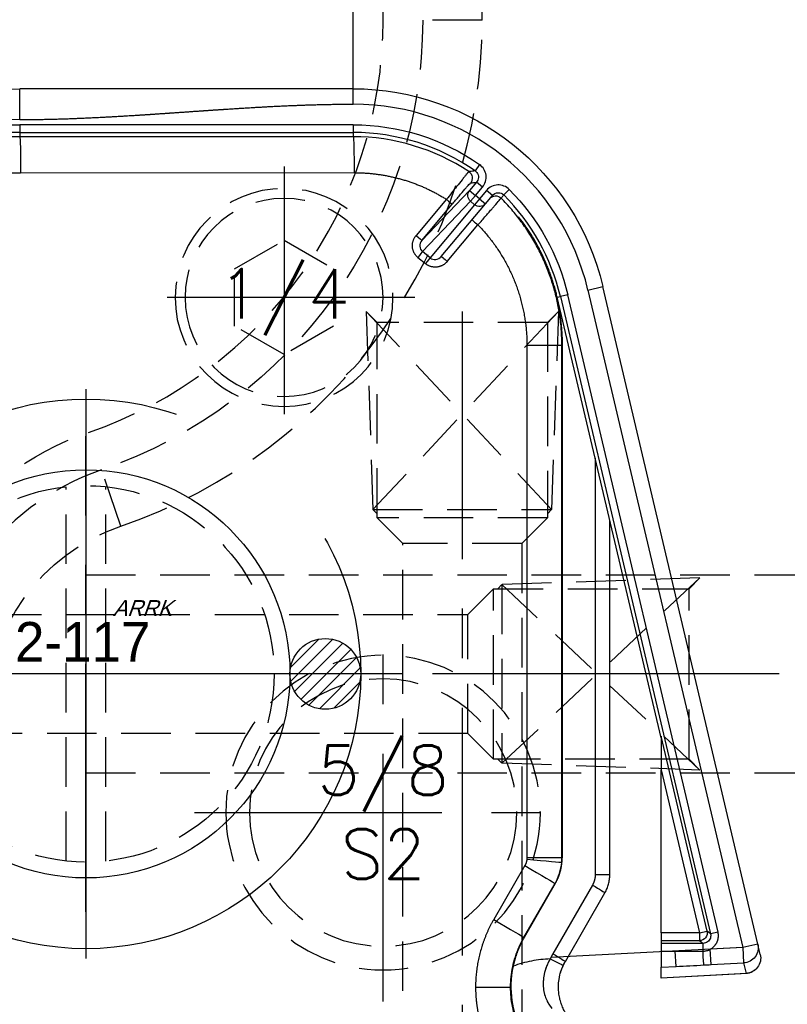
# Model space of a CAD drawing. Extents: x 2651 to 7771, y -1163 to 1075.
# Tile 362 of 490: x 5262 to 5301, y 303 to 353. Entities that reach past the tile are written whole.
import ezdxf
from ezdxf.enums import TextEntityAlignment as Align

# ---------------------------------------------------------------- set-up
doc = ezdxf.new("R2010")
doc.units = 0
doc.header["$LTSCALE"] = 10
for name, pattern in [('CENTER', [2, 1.25, -0.25, 0.25, -0.25]), ('CNSCEN', [17, 15, -1, 0, -1]), ('CNSHID', [4, 3, -1]), ('HIDDEN', [0.375, 0.25, -0.125])]:
    doc.linetypes.add(name, pattern=pattern)
doc.layers.get('0').update_dxf_attribs({"linetype": 'CONTINUOUS'})
doc.layers.get('Defpoints').update_dxf_attribs({"linetype": 'CONTINUOUS'})
for name, color, linetype in [('1', 7, 'CONTINUOUS'), ('15', 7, 'CONTINUOUS'), ('9', 3, 'CONTINUOUS'), ('97', 7, 'CONTINUOUS'), ('CEN', 1, 'CENTER'), ('COOL', 150, 'HIDDEN'), ('DIM', 3, 'CONTINUOUS'), ('HIDDEN', 6, 'HIDDEN'), ('TEXT', 4, 'CONTINUOUS'), ('WL1-HL', 4, 'CNSHID'), ('WOR1-CL', 1, 'CNSCEN'), ('WOR1-DL', 7, 'CONTINUOUS')]:
    doc.layers.add(name, color=color, linetype=linetype)
doc.styles.add('china', font='txt')
doc.styles.get("Standard").update_dxf_attribs({"font": 'romans.shx'})
doc.dimstyles.new('MM& INCH5', dxfattribs={"dimtxt": 5, "dimasz": 2.5, "dimexe": 1, "dimexo": 0.5, "dimtad": 0, "dimrnd": 1.38778e-17, "dimzin": 9, "dimdsep": 46, "dimtxsty": 'Standard', "dimblk": 'CLOSED', "dimcen": 0, "dimclrd": 3, "dimclre": 3, "dimclrt": 3, "dimazin": 2, "dimtfac": 0.75, "dimtofl": 0, "dimtmove": 0, "dimatfit": 3, "dimfxl": 0, "dimtolj": 1, "dimarcsym": 0})

# ---------------------------------------------------------------- blocks, each defined once
blk = doc.blocks.new('DFSF')
at = {"layer": '1', "color": 252, "linetype": 'Continuous'}
for p, q in [((1261.426, 578.971), (1261.426, 580.525)), ((1278.266, 579.748), (1278.266, 580.525)), ((1278.266, 578.707), (1261.426, 578.707)), ((1261.426, 578.707), (1261.426, 578.318)), ((1278.266, 578.707), (1278.266, 578.318)), ((1261.426, 578.318), (1278.266, 578.318)), ((1261.426, 578.318), (1261.426, 578.099)), ((1278.266, 578.105), (1261.426, 578.099)), ((1278.266, 578.318), (1278.266, 578.105)), ((1284.645, 576.699), (1284.423, 576.38)), ((1261.473, 576.286), (1278.314, 576.291)), ((1284.498, 575.812), (1284.141, 575.387)), ((1284.439, 575.137), (1284.795, 575.562)), ((1284.795, 575.562), (1284.498, 575.812)), ((1285.868, 575.168), (1286.143, 575.442)), ((1282.972, 574.945), (1281.441, 573.12)), ((1284.141, 575.387), (1281.729, 572.87)), ((1284.141, 575.387), (1284.439, 575.137)), ((1284.439, 575.137), (1284.194, 574.845)), ((1284.641, 574.967), (1284.396, 574.675)), ((1284.641, 574.967), (1284.439, 575.137)), ((1284.998, 575.392), (1284.641, 574.967)), ((1284.641, 574.967), (1284.939, 574.718)), ((1285.296, 575.143), (1284.998, 575.392)), ((1281.729, 572.87), (1283.26, 574.695)), ((1281.762, 572.309), (1284.194, 574.845)), ((1284.396, 574.675), (1282.144, 571.991)), ((1284.194, 574.845), (1284.396, 574.675)), ((1283.017, 571.811), (1284.564, 573.655)), ((1287.415, 572.827), (1287.448, 572.829)), ((1281.527, 572.017), (1281.909, 571.699)), ((1282.144, 571.991), (1281.762, 572.309)), ((1290.118, 570.364), (1290.875, 570.543)), ((1288.568, 569.999), (1288.726, 570.036)), ((1289.105, 570.125), (1288.726, 570.036)), ((1288.726, 570.036), (1296.306, 537.871)), ((1296.684, 537.96), (1289.105, 570.125)), ((1290.118, 570.364), (1297.937, 537.184)), ((1287.037, 567.571), (1287.037, 541.71)), ((1288.803, 567.571), (1287.037, 567.571)), ((1288.816, 567.571), (1288.803, 567.571)), ((1288.803, 541.71), (1288.803, 567.571)), ((1290.484, 561.874), (1290.484, 540.854)), ((1296.13, 538.011), (1293.811, 547.852)), ((1293.811, 546.158), (1295.752, 537.921)), ((1288.803, 541.71), (1287.037, 541.71)), ((1288.816, 541.706), (1288.803, 541.71)), ((1286.933, 541.321), (1285.359, 538.598)), ((1291.22, 540.854), (1290.484, 540.854)), ((1286.882, 537.691), (1288.455, 540.415)), ((1290.345, 540.336), (1288.344, 536.87)), ((1288.455, 540.415), (1288.469, 540.411)), ((1286.896, 537.683), (1286.882, 537.691)), ((1295.752, 537.921), (1293.811, 537.921)), ((1295.752, 537.921), (1296.13, 538.011)), ((1295.752, 537.921), (1295.752, 537.533)), ((1296.306, 537.871), (1296.13, 538.011)), ((1296.684, 537.96), (1296.306, 537.871)), ((1293.811, 537.533), (1295.752, 537.533)), ((1295.928, 537.394), (1293.811, 537.394)), ((1295.752, 537.533), (1295.928, 537.394)), ((1295.928, 537.005), (1295.928, 537.394)), ((1297.937, 537.184), (1296.296, 537.098)), ((1298.694, 537.362), (1297.937, 537.184)), ((1297.937, 537.184), (1297.978, 536.409)), ((1293.811, 537.005), (1294.526, 537.005)), ((1294.526, 537.005), (1293.811, 536.968)), ((1294.567, 536.23), (1294.526, 537.005)), ((1296.337, 536.323), (1296.296, 537.098)), ((1293.811, 536.19), (1294.567, 536.23)), ((1296.337, 536.323), (1297.978, 536.409)), ((1297.978, 536.409), (1298.103, 535.878)), ((1298.103, 535.878), (1293.811, 535.641)), ((1284.445, 535.186), (1286.211, 535.186))]:
    blk.add_line(p, q, dxfattribs=at)
at = {"layer": '1', "color": 7, "linetype": 'Continuous'}
for p, q in [((1284.939, 574.718), (1285.296, 575.143)), ((1282.709, 572.061), (1284.937, 574.716)), ((1298.694, 537.362), (1290.875, 570.543)), ((1293.811, 547.764), (1288.568, 569.999)), ((1288.816, 567.571), (1288.816, 541.706)), ((1291.22, 540.854), (1291.22, 558.751)), ((1293.811, 537.921), (1293.811, 546.158)), ((1288.469, 540.411), (1286.896, 537.683)), ((1288.976, 536.482), (1290.977, 539.947)), ((1293.811, 537.921), (1293.811, 537.533)), ((1293.811, 537.533), (1293.811, 537.394)), ((1293.811, 537.394), (1293.811, 537.005)), ((1298.819, 536.831), (1298.694, 537.362)), ((1293.811, 536.968), (1293.811, 537.005)), ((1294.526, 537.005), (1295.928, 537.005)), ((1293.811, 535.641), (1293.811, 536.19)), ((1298.177, 535.88), (1293.811, 535.64))]:
    blk.add_line(p, q, dxfattribs=at)
at = {"layer": '1', "color": 110, "linetype": 'Continuous'}
for p, q in [((1290.118, 570.364), (1297.937, 537.184)), ((1297.937, 537.184), (1288.24, 536.676))]:
    blk.add_line(p, q, dxfattribs=at)
at = {"layer": '1', "color": 7, "linetype": 'Continuous', "extrusion": (0, 0, -1)}
for centre, radius, start, end in [((-1261.426, 554.617), 25.908, 8.7879, 90), ((-1278.266, 567.571), 12.954, 90, 166.7406)]:
    blk.add_arc(centre, radius, start, end, dxfattribs=at)
at = {"layer": '1', "color": 110, "linetype": 'Continuous'}
for centre, radius, start, end in [((1278.266, 567.571), 12.177, 13.2594, 90), ((1261.426, 554.617), 24.354, 90, 171.2121)]:
    blk.add_arc(centre, radius, start, end, dxfattribs=at)
at = {"layer": '1', "color": 252, "linetype": 'Continuous'}
for centre, radius, start, end in [((1278.266, 567.571), 12.177, 13.2594, 90), ((1261.426, 554.617), 24.354, 90, 171.2121), ((1261.426, 554.617), 23.701, 90, 121.8911), ((1278.266, 567.571), 10.747, 55.0499, 90), ((1278.266, 567.571), 10.747, 13.2594, 44.9778)]:
    blk.add_arc(centre, radius, start, end, dxfattribs=at)
at = {"layer": '1', "color": 252, "linetype": 'Continuous', "extrusion": (0, 0, -1)}
for centre, radius, start, end in [((-1261.426, 554.617), 24.089, 58.1089, 90), ((-1278.266, 567.571), 11.135, 90, 124.9501), ((-1278.266, 567.571), 11.135, 135.0222, 166.7406)]:
    blk.add_arc(centre, radius, start, end, dxfattribs=at)
for centre, major_axis, ratio, start_param, end_param in [((1261.426, 576.286), (0.001, -1.814), 0.026177, 3.154687, 4.712398), ((1278.266, 576.291), (0.001, -1.814), 0.026177, 3.154687, 4.712398), ((1283.887, 576.018), (0.055, -0.385), 0.999807, 3.871609, 5.553169), ((1282.962, 574.945), (0.298, -0.25), 0.016834, 4.732439, 6.270093), ((1284.439, 575.137), (-0.281, 0.269), 0.980993, 4.647415, 6.215677), ((1285.457, 574.73), (0.298, -0.25), 0.999914, 3.141593, 4.801865), ((1284.641, 574.967), (-0.298, 0.25), 0.981074, 3.141593, 4.712389), ((1284.554, 573.655), (0.298, -0.25), 0.01683, 3.141593, 4.732443), ((1281.431, 573.12), (-0.298, 0.25), 0.016834, 1.590847, 3.128501), ((1281.517, 572.017), (-0.249, -0.299), 0.020122, 3.336497, 4.695642), ((1281.899, 571.699), (-0.249, -0.299), 0.020122, 3.336497, 4.695642), ((1283.007, 571.811), (0.298, -0.25), 0.01683, 3.141593, 4.732443), ((1286.986, 541.641), (-1.806, 0.161), 0.002329, 1.596872, 3.128243), ((1286.885, 541.321), (-1.57, 0.907), 0.013096, 1.593466, 3.128502), ((1290.304, 540.336), (0.673, -0.389), 0.026195, 4.757729, 6.283185), ((1285.312, 538.598), (-1.57, 0.907), 0.013096, 1.593466, 3.128502), ((1295.752, 537.921), (0.241, 0.305), 0.999778, 0.669796, 2.471797), ((1297.937, 537.184), (0.757, 0.178), 0.998585, 0, 1.749609), ((1288.303, 536.87), (0.673, -0.389), 0.026195, 4.757729, 6.283185), ((1288.168, 536.61), (0.704, -0.329), 0.022151, 4.759836, 6.283185)]:
    blk.add_ellipse(centre, major_axis=major_axis, ratio=ratio, start_param=start_param, end_param=end_param, dxfattribs=at)
at = {"layer": '1', "color": 7, "linetype": 'Continuous', "extrusion": (0, 0, -1)}
for centre, major_axis, ratio, start_param, end_param in [((1295.928, 537.079), (0.041, -0.776), 0.005006, 0.052361, 1.476033), ((1298.062, 536.653), (0.757, 0.178), 0.998585, 0, 1.749609)]:
    blk.add_ellipse(centre, major_axis=major_axis, ratio=ratio, start_param=start_param, end_param=end_param, dxfattribs=at)
at = {"layer": '1', "color": 7, "linetype": 'Continuous'}
blk.add_open_spline([(1278.266, 580.525), (1272.653, 580.525), (1267.039, 580.525), (1261.426, 580.525)], degree=3, dxfattribs=at)
at = {"layer": '1', "color": 110, "linetype": 'Continuous'}
for points, degree, knots in [([(1261.426, 578.971), (1262.428, 578.971), (1263.531, 579.004), (1264.513, 579.034), (1265.636, 579.092), (1266.571, 579.141), (1267.741, 579.217), (1268.208, 579.247), (1268.794, 579.287), (1269.144, 579.311), (1269.846, 579.36), (1270.547, 579.408), (1270.899, 579.432), (1271.483, 579.472), (1271.951, 579.502), (1273.12, 579.578), (1274.056, 579.627), (1275.178, 579.685), (1276.161, 579.715), (1277.263, 579.748), (1278.266, 579.748)], 2, [0, 0, 0, 0.125, 0.125, 0.25, 0.25, 0.375, 0.375, 0.4375, 0.4375, 0.5, 0.5, 0.5625, 0.5625, 0.625, 0.625, 0.75, 0.75, 0.875, 0.875, 1, 1, 1]), ([(1288.209, 536.61), (1288.166, 536.532), (1288.083, 536.38), (1287.991, 536.147), (1287.908, 535.872), (1287.857, 535.558), (1287.853, 535.092), (1287.957, 534.672), (1288.134, 534.323), (1288.246, 534.177), (1288.301, 534.103)], 3, [0, 0, 0, 0, 0.089528, 0.173241, 0.25146, 0.381024, 0.501535, 0.750707, 0.874976, 1, 1, 1, 1])]:
    blk.add_open_spline(points, degree=degree, knots=knots, dxfattribs=at)
at = {"layer": '1', "color": 252, "linetype": 'Continuous'}
for points in [[(1261.426, 578.971), (1267.039, 578.971), (1272.653, 579.748), (1278.266, 579.748)], [(1284.103, 576.342), (1282.386, 577.484), (1280.328, 578.105), (1278.266, 578.105)], [(1284.185, 575.769), (1284.29, 575.784), (1284.394, 575.798), (1284.498, 575.812)], [(1288.455, 540.415), (1288.643, 540.74), (1288.759, 541.106), (1288.792, 541.48)], [(1296.306, 537.871), (1296.313, 537.842), (1296.316, 537.812), (1296.316, 537.782)], [(1294.567, 536.23), (1295.034, 536.254), (1295.501, 536.279), (1295.968, 536.304)], [(1295.968, 536.304), (1296.091, 536.31), (1296.214, 536.316), (1296.337, 536.323)]]:
    blk.add_open_spline(points, degree=3, dxfattribs=at)
for points, knots in [([(1261.426, 578.099), (1261.058, 578.094), (1260.334, 578.084), (1259.267, 578.006), (1258.239, 577.888), (1257.251, 577.731), (1256.304, 577.539), (1255.399, 577.317), (1254.537, 577.069), (1253.717, 576.8), (1252.94, 576.514), (1252.205, 576.214), (1251.511, 575.904), (1250.859, 575.587), (1250.247, 575.267), (1249.674, 574.947), (1249.309, 574.726), (1249.132, 574.619)], [0, 0, 0, 0, 0.085281, 0.167903, 0.247865, 0.325168, 0.399812, 0.471796, 0.541121, 0.607787, 0.671794, 0.733143, 0.791832, 0.847862, 0.901233, 0.951946, 1, 1, 1, 1]), ([(1284.795, 575.562), (1284.865, 575.645), (1284.916, 575.741), (1284.976, 575.947), (1284.985, 576.057), (1284.957, 576.269), (1284.92, 576.373), (1284.809, 576.556), (1284.734, 576.636), (1284.645, 576.699)], [0, 0, 0, 0, 0.25, 0.25, 0.5, 0.5, 0.75, 0.75, 1, 1, 1, 1]), ([(1284.103, 576.342), (1284.099, 576.339), (1284.091, 576.332), (1284.048, 576.281), (1283.98, 576.198), (1283.884, 576.081), (1283.73, 575.891), (1283.44, 575.535), (1283.149, 575.168), (1282.972, 574.945)], [0, 0, 0, 0, 0.094474, 0.192872, 0.294254, 0.39748, 0.501283, 0.69687, 1, 1, 1, 1]), ([(1284.423, 576.38), (1284.418, 576.379), (1284.412, 576.379), (1284.387, 576.376), (1284.367, 576.374), (1284.265, 576.362), (1284.184, 576.352), (1284.103, 576.342)], [0, 0, 0, 0, 0.048046, 0.048046, 0.240229, 0.240229, 1, 1, 1, 1]), ([(1284.423, 576.38), (1284.454, 576.354), (1284.519, 576.299), (1284.578, 576.18), (1284.596, 576.046), (1284.569, 575.915), (1284.521, 575.845), (1284.498, 575.812)], [0, 0, 0, 0, 0.188766, 0.394184, 0.605819, 0.811236, 1, 1, 1, 1]), ([(1283.26, 574.695), (1283.379, 574.837), (1283.498, 574.978), (1283.717, 575.235), (1283.818, 575.355), (1283.946, 575.503), (1283.985, 575.548), (1284.053, 575.626), (1284.082, 575.659), (1284.155, 575.74), (1284.181, 575.768), (1284.186, 575.769)], [0, 0, 0, 0, 0.25, 0.25, 0.5, 0.5, 0.625, 0.625, 0.75, 0.75, 1, 1, 1, 1]), ([(1286.143, 575.442), (1286.067, 575.519), (1285.975, 575.578), (1285.775, 575.656), (1285.666, 575.674), (1285.453, 575.665), (1285.346, 575.637), (1285.154, 575.543), (1285.068, 575.475), (1284.998, 575.392)], [0, 0, 0, 0, 0.25, 0.25, 0.5, 0.5, 0.75, 0.75, 1, 1, 1, 1]), ([(1284.564, 573.655), (1284.634, 573.734), (1284.77, 573.889), (1284.962, 574.108), (1285.13, 574.302), (1285.272, 574.467), (1285.463, 574.689), (1285.677, 574.934), (1285.714, 574.981), (1285.732, 575.005)], [0, 0, 0, 0, 0.113268, 0.2223, 0.324565, 0.418049, 0.501345, 0.745538, 1, 1, 1, 1]), ([(1285.296, 575.143), (1285.357, 575.216), (1285.463, 575.276), (1285.69, 575.286), (1285.801, 575.235), (1285.868, 575.168)], [0, 0, 0, 0, 0.5, 0.5, 1, 1, 1, 1]), ([(1285.732, 575.004), (1285.735, 575.007), (1285.738, 575.011), (1285.748, 575.023), (1285.756, 575.033), (1285.8, 575.085), (1285.834, 575.126), (1285.868, 575.168)], [0, 0, 0, 0, 0.048156, 0.048156, 0.240782, 0.240782, 1, 1, 1, 1]), ([(1288.803, 567.571), (1288.798, 567.809), (1288.789, 568.287), (1288.713, 569.004), (1288.59, 569.721), (1288.415, 570.436), (1288.188, 571.143), (1287.909, 571.84), (1287.577, 572.522), (1287.194, 573.185), (1286.758, 573.823), (1286.274, 574.436), (1285.914, 574.815), (1285.732, 575.005)], [0, 0, 0, 0, 0.08637, 0.173648, 0.261834, 0.350927, 0.440928, 0.531837, 0.623654, 0.716379, 0.810011, 0.904552, 1, 1, 1, 1]), ([(1281.729, 572.87), (1281.659, 572.788), (1281.622, 572.679), (1281.634, 572.471), (1281.683, 572.374), (1281.762, 572.309)], [0, 0, 0, 0, 0.5, 0.5, 1, 1, 1, 1]), ([(1282.144, 571.991), (1282.223, 571.926), (1282.329, 571.896), (1282.538, 571.922), (1282.64, 571.977), (1282.709, 572.061)], [0, 0, 0, 0, 0.5, 0.5, 1, 1, 1, 1]), ([(1286.211, 535.186), (1286.216, 535.358), (1286.226, 535.703), (1286.309, 536.217), (1286.444, 536.725), (1286.63, 537.222), (1286.798, 537.534), (1286.882, 537.691)], [0, 0, 0, 0, 0.196311, 0.394466, 0.594465, 0.796309, 1, 1, 1, 1]), ([(1296.316, 537.782), (1296.313, 537.742), (1296.306, 537.663), (1296.249, 537.553), (1296.163, 537.465), (1296.052, 537.405), (1295.969, 537.398), (1295.928, 537.394)], [0, 0, 0, 0, 0.195307, 0.392936, 0.592912, 0.795259, 1, 1, 1, 1]), ([(1288.209, 536.61), (1288.164, 536.525), (1288.08, 536.366), (1287.988, 536.135), (1287.873, 535.756), (1287.826, 535.203), (1287.953, 534.679), (1288.134, 534.329), (1288.244, 534.181), (1288.301, 534.103)], [0, 0, 0, 0, 0.096681, 0.180172, 0.250363, 0.499858, 0.749492, 0.867912, 1, 1, 1, 1]), ([(1286.602, 533.247), (1286.541, 533.403), (1286.421, 533.715), (1286.302, 534.201), (1286.225, 534.692), (1286.216, 535.022), (1286.211, 535.186)], [0, 0, 0, 0, 0.252444, 0.503258, 0.752443, 1, 1, 1, 1])]:
    blk.add_open_spline(points, degree=3, knots=knots, dxfattribs=at)
at = {"layer": '1', "color": 7, "linetype": 'Continuous'}
for points, weights in [([(1250.561, 573.333), (1253.893, 575.277), (1257.616, 576.284), (1261.473, 576.286)], [1, 0.976916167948, 0.976916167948, 1]), ([(1278.314, 576.291), (1279.974, 576.292), (1281.569, 575.831), (1282.972, 574.945)], [1, 0.973707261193, 0.973707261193, 1]), ([(1284.564, 573.655), (1286.17, 572.005), (1287.037, 569.873), (1287.037, 567.571)], [1, 0.950942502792, 0.950942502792, 1]), ([(1287.415, 572.827), (1288.338, 571.219), (1288.816, 569.426), (1288.816, 567.571)], [1, 0.977496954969, 0.977496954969, 1]), ([(1288.568, 569.999), (1288.333, 570.993), (1287.958, 571.943), (1287.451, 572.829)], [1, 0.993066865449, 0.993066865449, 1]), ([(1293.811, 547.852), (1293.811, 547.839), (1293.811, 547.14), (1293.811, 546.158)], [1, 0.80781307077, 0.80781307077, 1]), ([(1287.034, 541.641), (1287.023, 541.528), (1286.989, 541.42), (1286.933, 541.321)], [1, 0.98432771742, 0.98432771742, 1]), ([(1288.469, 540.411), (1288.698, 540.807), (1288.816, 541.249), (1288.816, 541.706)], [1, 0.977287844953, 0.977287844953, 1]), ([(1288.792, 541.48), (1288.799, 541.556), (1288.803, 541.633), (1288.803, 541.71)], [1, 0.999339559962, 0.999339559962, 1]), ([(1290.484, 540.854), (1290.484, 540.671), (1290.436, 540.494), (1290.345, 540.336)], [1, 0.977283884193, 0.977283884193, 1]), ([(1286.896, 537.683), (1286.636, 537.234), (1286.45, 536.749), (1286.34, 536.242)], [1, 0.991985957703, 0.991985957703, 1]), ([(1293.811, 536.968), (1293.811, 536.53), (1293.811, 536.213), (1293.811, 536.19)], [1, 0.816916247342, 0.816916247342, 1]), ([(1288.872, 536.282), (1288.904, 536.35), (1288.939, 536.417), (1288.976, 536.482)], [1, 0.99936792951, 0.99936792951, 1])]:
    blk.add_rational_spline(points, weights, degree=3, dxfattribs=at)
for points, knots in [([(1286.605, 574.062), (1286.619, 574.036), (1286.743, 573.872), (1287.054, 573.421), (1287.24, 573.132), (1287.415, 572.827)], [0, 0, 0, 0, 0.5, 0.5, 1, 1, 1, 1]), ([(1287.451, 572.829), (1287.275, 573.136), (1287.087, 573.422), (1286.762, 573.875), (1286.631, 574.036), (1286.605, 574.062)], [0, 0, 0, 0, 0.5, 0.5, 1, 1, 1, 1]), ([(1290.977, 539.947), (1291.015, 540.018), (1291.089, 540.16), (1291.164, 540.387), (1291.212, 540.619), (1291.217, 540.776), (1291.22, 540.854)], [0, 0, 0, 0, 0.253948, 0.505262, 0.753945, 1, 1, 1, 1]), ([(1295.925, 537.005), (1295.929, 537.005), (1295.934, 537.005), (1295.984, 537.007), (1296.039, 537.012), (1296.15, 537.032), (1296.238, 537.071), (1296.296, 537.098)], [0, 0, 0, 0, 0.000978, 0.015652, 0.250283, 0.500543, 1, 1, 1, 1]), ([(1286.34, 536.242), (1286.212, 535.652), (1286.202, 535.047), (1286.352, 533.988), (1286.51, 533.538), (1286.645, 533.237)], [0, 0, 0, 0, 0.5, 0.5, 1, 1, 1, 1]), ([(1288.209, 536.61), (1287.89, 536.6), (1287.575, 536.564), (1286.951, 536.442), (1286.639, 536.354), (1286.34, 536.242)], [0, 0, 0, 0, 0.5, 0.5, 1, 1, 1, 1]), ([(1288.976, 533.891), (1288.936, 533.966), (1288.858, 534.109), (1288.761, 534.357), (1288.688, 534.617), (1288.622, 535.003), (1288.625, 535.495), (1288.74, 535.976), (1288.839, 536.205), (1288.872, 536.282)], [0, 0, 0, 0, 0.138828, 0.267869, 0.388064, 0.500574, 0.749851, 0.916497, 1, 1, 1, 1]), ([(1288.723, 535.878), (1288.751, 535.979), (1288.821, 536.187), (1288.923, 536.381), (1288.976, 536.482)], [0, 0, 0, 0, 0.4779, 1, 1, 1, 1]), ([(1298.664, 536.162), (1298.662, 536.158), (1298.631, 536.108), (1298.536, 536.033), (1298.397, 535.945), (1298.252, 535.894), (1298.155, 535.879), (1298.105, 535.876)], [0, 0, 0, 0, 0.000793, 0.286976, 0.538162, 0.771458, 1, 1, 1, 1])]:
    blk.add_open_spline(points, degree=3, knots=knots, dxfattribs=at)
at = {"layer": '1', "color": 252, "linetype": 'Continuous'}
for points, weights in [([(1281.527, 572.017), (1281.178, 572.308), (1281.142, 572.764), (1281.441, 573.12)], [1, 0.805334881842, 0.805334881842, 1]), ([(1283.017, 571.811), (1282.718, 571.454), (1282.259, 571.408), (1281.909, 571.699)], [1, 0.804737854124, 0.804737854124, 1]), ([(1287.037, 541.71), (1287.037, 541.687), (1287.036, 541.664), (1287.034, 541.641)], [1, 0.999339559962, 0.999339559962, 1]), ([(1285.359, 538.598), (1284.757, 537.555), (1284.445, 536.391), (1284.445, 535.186)], [1, 0.977269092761, 0.977269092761, 1]), ([(1296.296, 537.098), (1296.618, 537.271), (1296.768, 537.604), (1296.684, 537.96)], [1, 0.862343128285, 0.862343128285, 1]), ([(1288.344, 536.87), (1288.295, 536.786), (1288.25, 536.699), (1288.209, 536.61)], [1, 0.99936792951, 0.99936792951, 1]), ([(1284.445, 535.186), (1284.445, 534.595), (1284.521, 534.009), (1284.673, 533.438)], [1, 0.994407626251, 0.994407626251, 1])]:
    blk.add_rational_spline(points, weights, degree=3, dxfattribs=at)
at = {"layer": '1', "color": 110, "linetype": 'Continuous'}
blk.add_open_spline([(1288.24, 536.676), (1288.224, 536.643), (1288.209, 536.61)], degree=2, dxfattribs=at)
blk = doc.blocks.new('*X8')
at = {"color": 0}
for p, q in [((745.423, 286.51), (747.026, 288.113)), ((745.479, 285.86), (747.676, 288.057)), ((745.698, 285.371), (748.165, 287.838)), ((769.614, 286.66), (771.046, 288.092)), ((769.624, 285.963), (771.743, 288.082)), ((769.819, 285.451), (772.255, 287.887)), ((746.025, 284.992), (748.544, 287.51)), ((770.129, 285.053), (772.653, 287.577)), ((746.455, 284.714), (748.822, 287.081)), ((770.539, 284.757), (772.949, 287.167)), ((747.01, 284.562), (748.974, 286.526)), ((771.067, 284.578), (773.128, 286.639)), ((771.802, 284.605), (773.101, 285.904)), ((747.817, 284.662), (748.874, 285.719))]:
    blk.add_line(p, q, dxfattribs=at)
blk = doc.blocks.new('117')
at = {"layer": 'WL1-HL'}
for centre, radius in [((254.95, 1693.104), 13.87), ((254.95, 1693.104), 10.3), ((242.865, 1693.104), 1.785), ((267.035, 1693.104), 1.785)]:
    blk.add_circle(centre, radius, dxfattribs=at)
at = {"layer": 'WOR1-CL'}
for p, q in [((254.95, 1707.474), (254.95, 1678.734)), ((269.32, 1693.104), (240.58, 1693.104))]:
    blk.add_line(p, q, dxfattribs=at)
at = {"layer": 'WL1-HL'}
blk.add_blockref('*X8', (-504.334, 1406.767), dxfattribs=at)
at = {"layer": '9', "style": 'china'}
blk.add_text('2-117', height=2, dxfattribs=at).set_placement((251.365, 1693.722))
at = {"layer": 'WOR1-DL', "style": 'china', "oblique": 20}
blk.add_text('ARRK', height=0.8, dxfattribs=at).set_placement((256.305, 1696.027))
blk = doc.blocks.new('*D65')
at = {"layer": 'Defpoints', "color": 0}
for p in [(5205.684, 387.642), (5480.685, 319.642), (5500.003, 319.642)]:
    blk.add_point(p, dxfattribs=at)
at = {"layer": 'DIM', "color": 3, "lineweight": -2}
blk.add_line((5481.185, 319.642), (5500.003, 319.642), dxfattribs=at)
at = {"layer": 'DIM', "color": 3, "insert": (5520.866, 319.642), "char_height": 5, "attachment_point": 5}
blk.add_mtext('\\A1;68 [2.677]', dxfattribs=at)
blk = doc.blocks.new('_Closed')
at = {"color": 0, "linetype": 'ByBlock', "lineweight": -2}
for p, q in [((-1, 0.167), (0, 0)), ((-1, 0.167), (-1, -0.167)), ((0, 0), (-1, -0.167)), ((0, 0), (-1, 0))]:
    blk.add_line(p, q, dxfattribs=at)
blk = doc.blocks.new('*D66')
at = {"layer": 'Defpoints', "color": 0}
for p in [(5205.684, 387.642), (5480.685, 255.642), (5500.003, 255.642)]:
    blk.add_point(p, dxfattribs=at)
at = {"layer": 'DIM', "color": 3, "lineweight": -2}
blk.add_line((5481.185, 255.642), (5500.003, 255.642), dxfattribs=at)
at = {"layer": 'DIM', "color": 3, "insert": (5523.009, 255.642), "char_height": 5, "attachment_point": 5}
blk.add_mtext('\\A1;132 [5.197]', dxfattribs=at)
blk = doc.blocks.new('*D67')
at = {"layer": 'Defpoints', "color": 0}
for p in [(5205.684, 387.642), (5480.684, 212.642), (5500.003, 212.642)]:
    blk.add_point(p, dxfattribs=at)
at = {"layer": 'DIM', "color": 3, "lineweight": -2}
blk.add_line((5481.184, 212.642), (5500.003, 212.642), dxfattribs=at)
at = {"layer": 'DIM', "color": 3, "insert": (5520.628, 212.642), "char_height": 5, "attachment_point": 5}
blk.add_mtext('\\A1;175 [6.89]', dxfattribs=at)
blk = doc.blocks.new('*D68')
at = {"layer": 'Defpoints', "color": 0}
for p in [(5205.684, 387.642), (5480.684, 182.642), (5500.003, 182.642)]:
    blk.add_point(p, dxfattribs=at)
at = {"layer": 'DIM', "color": 3, "lineweight": -2}
blk.add_line((5481.184, 182.642), (5500.003, 182.642), dxfattribs=at)
at = {"layer": 'DIM', "color": 3, "insert": (5523.366, 182.642), "char_height": 5, "attachment_point": 5}
blk.add_mtext('\\A1;205 [8.071]', dxfattribs=at)
blk = doc.blocks.new('*D69')
at = {"layer": 'Defpoints', "color": 0}
for p in [(5205.684, 387.642), (5480.684, 162.642), (5500.003, 162.642)]:
    blk.add_point(p, dxfattribs=at)
at = {"layer": 'DIM', "color": 3, "lineweight": -2}
blk.add_line((5481.184, 162.642), (5500.003, 162.642), dxfattribs=at)
at = {"layer": 'DIM', "color": 3, "insert": (5523.366, 162.642), "char_height": 5, "attachment_point": 5}
blk.add_mtext('\\A1;225 [8.858]', dxfattribs=at)
blk = doc.blocks.new('*D70')
at = {"layer": 'Defpoints', "color": 0}
for p in [(5205.684, 387.642), (5480.685, 119.642), (5500.003, 119.642)]:
    blk.add_point(p, dxfattribs=at)
at = {"layer": 'DIM', "color": 3, "lineweight": -2}
blk.add_line((5481.185, 119.642), (5500.003, 119.642), dxfattribs=at)
at = {"layer": 'DIM', "color": 3, "insert": (5525.747, 119.642), "char_height": 5, "attachment_point": 5}
blk.add_mtext('\\A1;268 [10.551]', dxfattribs=at)
blk = doc.blocks.new('*D71')
at = {"layer": 'Defpoints', "color": 0}
for p in [(5205.684, 387.642), (5480.685, 55.642), (5500.003, 55.642)]:
    blk.add_point(p, dxfattribs=at)
at = {"layer": 'DIM', "color": 3, "lineweight": -2}
blk.add_line((5481.185, 55.642), (5500.003, 55.642), dxfattribs=at)
at = {"layer": 'DIM', "color": 3, "insert": (5525.747, 55.642), "char_height": 5, "attachment_point": 5}
blk.add_mtext('\\A1;332 [13.071]', dxfattribs=at)
blk = doc.blocks.new('*D72')
at = {"layer": 'Defpoints', "color": 0}
for p in [(5205.684, 387.642), (5480.684, 12.642), (5500.003, 12.642)]:
    blk.add_point(p, dxfattribs=at)
at = {"layer": 'DIM', "color": 3, "lineweight": -2}
blk.add_line((5481.184, 12.642), (5500.003, 12.642), dxfattribs=at)
at = {"layer": 'DIM', "color": 3, "insert": (5525.747, 12.642), "char_height": 5, "attachment_point": 5}
blk.add_mtext('\\A1;375 [14.764]', dxfattribs=at)
blk = doc.blocks.new('*D73')
at = {"layer": 'Defpoints', "color": 0}
for p in [(5205.684, 387.642), (5415.212, -22.358), (5500.003, -22.358)]:
    blk.add_point(p, dxfattribs=at)
at = {"layer": 'DIM', "color": 3, "lineweight": -2}
blk.add_line((5415.712, -22.358), (5500.003, -22.358), dxfattribs=at)
at = {"layer": 'DIM', "color": 3, "insert": (5525.747, -22.358), "char_height": 5, "attachment_point": 5}
blk.add_mtext('\\A1;410 [16.142]', dxfattribs=at)
blk = doc.blocks.new('*D74')
at = {"layer": 'Defpoints', "color": 0}
for p in [(5205.684, 387.642), (5429.204, -84.358), (5500.003, -84.358)]:
    blk.add_point(p, dxfattribs=at)
at = {"layer": 'DIM', "color": 3, "lineweight": -2}
blk.add_line((5429.704, -84.358), (5500.003, -84.358), dxfattribs=at)
at = {"layer": 'DIM', "color": 3, "insert": (5525.747, -84.358), "char_height": 5, "attachment_point": 5}
blk.add_mtext('\\A1;472 [18.583]', dxfattribs=at)
blk = doc.blocks.new('*D75')
at = {"layer": 'Defpoints', "color": 0}
for p in [(5205.684, 387.642), (5478.684, -137.358), (5500.003, -137.358)]:
    blk.add_point(p, dxfattribs=at)
at = {"layer": 'DIM', "color": 3, "lineweight": -2}
blk.add_line((5479.184, -137.358), (5500.003, -137.358), dxfattribs=at)
at = {"layer": 'DIM', "color": 3, "insert": (5525.747, -137.358), "char_height": 5, "attachment_point": 5}
blk.add_mtext('\\A1;525 [20.669]', dxfattribs=at)
blk = doc.blocks.new('*D79')
at = {"layer": 'Defpoints', "color": 0}
for p in [(5205.684, 387.642), (5325.684, -12.358), (5500.003, -12.358)]:
    blk.add_point(p, dxfattribs=at)
at = {"layer": 'DIM', "color": 3, "lineweight": -2}
blk.add_line((5326.184, -12.358), (5500.003, -12.358), dxfattribs=at)
at = {"layer": 'DIM', "color": 3, "insert": (5525.747, -12.358), "char_height": 5, "attachment_point": 5}
blk.add_mtext('\\A1;400 [15.748]', dxfattribs=at)
blk = doc.blocks.new('*D80')
at = {"layer": 'Defpoints', "color": 0}
for p in [(5205.684, 387.642), (5402.684, -110.878), (5402.684, -149.784)]:
    blk.add_point(p, dxfattribs=at)
at = {"layer": 'DIM', "color": 3, "lineweight": -2}
blk.add_line((5402.684, -111.378), (5402.684, -149.784), dxfattribs=at)
at = {"layer": 'DIM', "color": 3, "insert": (5402.684, -172.79), "char_height": 5, "attachment_point": 5, "rotation": 90}
blk.add_mtext('\\A1;197 [7.756]', dxfattribs=at)
blk = doc.blocks.new('*D81')
at = {"layer": 'Defpoints', "color": 0}
for p in [(5205.684, 387.642), (5335.684, -75.038), (5335.684, -149.784)]:
    blk.add_point(p, dxfattribs=at)
at = {"layer": 'DIM', "color": 3, "lineweight": -2}
blk.add_line((5335.684, -75.538), (5335.684, -149.784), dxfattribs=at)
at = {"layer": 'DIM', "color": 3, "insert": (5335.684, -172.79), "char_height": 5, "attachment_point": 5, "rotation": 90}
blk.add_mtext('\\A1;130 [5.118]', dxfattribs=at)
blk = doc.blocks.new('*D84')
at = {"layer": 'Defpoints', "color": 0}
for p in [(5205.684, 387.642), (5358.364, -52.358), (5500.003, -52.358)]:
    blk.add_point(p, dxfattribs=at)
at = {"layer": 'DIM', "color": 3, "lineweight": -2}
blk.add_line((5358.864, -52.358), (5500.003, -52.358), dxfattribs=at)
at = {"layer": 'DIM', "color": 3, "insert": (5525.747, -52.358), "char_height": 5, "attachment_point": 5}
blk.add_mtext('\\A1;440 [17.323]', dxfattribs=at)
blk = doc.blocks.new('*U274', base_point=(1834.08, 749.823))
for radius in [7.94, 6.75]:
    blk.add_circle((1834.08, 749.823), radius)
at = {"layer": 'CEN'}
for p, q in [((1834.08, 759.351), (1834.08, 740.295)), ((1824.552, 749.823), (1843.608, 749.823))]:
    blk.add_line(p, q, dxfattribs=at)
blk = doc.blocks.new('*U10', base_point=(1624.618, 1808.955))
for p, q in [((1624.618, 1811.842), (1622.118, 1810.399)), ((1627.118, 1810.398), (1624.618, 1811.842)), ((1622.118, 1810.399), (1622.118, 1807.512)), ((1627.118, 1807.511), (1627.118, 1810.398)), ((1622.118, 1807.512), (1624.618, 1806.068)), ((1624.618, 1806.068), (1627.118, 1807.511))]:
    blk.add_line(p, q)
for radius in [5.5, 5]:
    blk.add_circle((1624.618, 1808.955), radius)
at = {"layer": 'CEN'}
for p, q in [((1624.618, 1815.555), (1624.618, 1802.355)), ((1618.018, 1808.955), (1631.218, 1808.955))]:
    blk.add_line(p, q, dxfattribs=at)
blk = doc.blocks.new('*D301')
at = {"layer": 'Defpoints', "color": 0}
for p in [(5205.684, 387.642), (5315.684, -137.358), (5315.684, -149.784)]:
    blk.add_point(p, dxfattribs=at)
at = {"layer": 'DIM', "color": 3, "lineweight": -2}
blk.add_line((5315.684, -137.858), (5315.684, -149.784), dxfattribs=at)
at = {"layer": 'DIM', "color": 3, "insert": (5315.684, -172.79), "char_height": 5, "attachment_point": 5, "rotation": 90}
blk.add_mtext('\\A1;110 [4.331]', dxfattribs=at)
blk = doc.blocks.new('A$C069B29F4')
at = {"layer": '15', "color": 7, "linetype": 'HIDDEN'}
blk.add_line((75, -35), (75, 35), dxfattribs=at)
blk.add_arc((53, -35), 22, 288.9246, 0, dxfattribs=at)
at = {"layer": '15', "color": 7, "linetype": 'HIDDEN', "extrusion": (0, 0, -1)}
blk.add_arc((-65, -70), 15, 0, 71.0754, dxfattribs=at)
at = {"layer": '97', "color": 252, "linetype": 'HIDDEN'}
for p, q in [((77, -32), (77, -35)), ((80, -35), (77, -35)), ((61.757, -60.541), (60.784, -57.703))]:
    blk.add_line(p, q, dxfattribs=at)
at = {"layer": '97', "color": 2, "linetype": 'HIDDEN'}
blk.add_line((80, -35), (80, -32), dxfattribs=at)
at = {"layer": '97', "color": 252, "linetype": 'HIDDEN', "extrusion": (0, 0, -1)}
blk.add_arc((-53, -35), 24, 180, 251.0754, dxfattribs=at)
at = {"layer": '97', "color": 2, "linetype": 'HIDDEN'}
blk.add_arc((53, -35), 27, 288.9246, 0, dxfattribs=at)
at = {"layer": '97', "color": 252, "linetype": 'HIDDEN'}
blk.add_arc((65, -70), 13, 108.9246, 180, dxfattribs=at)
at = {"layer": '97', "color": 2, "linetype": 'HIDDEN', "extrusion": (0, 0, -1)}
blk.add_arc((-65, -70), 10, 0, 71.0754, dxfattribs=at)

msp = doc.modelspace()

# ---------------------------------------------------------------- linework, layer by layer
msp.add_line((5279.176, 349.174), (5279.176, 355.46))
at = {"layer": 'COOL', "color": 1, "linetype": 'CENTER'}
for p, q in [((5284.684, 337.935), (5284.684, 256.91)), ((5265.684, 307.642), (5265.684, 331.642)), ((5296.684, 319.642), (5247.952, 319.641)), ((5480.684, 319.642), (5265.685, 319.642))]:
    msp.add_line(p, q, dxfattribs=at)
at = {"layer": 'COOL'}
for p, q in [((5264.684, 310.195), (5264.684, 329.089)), ((5266.684, 310.195), (5266.684, 329.089)), ((5265.685, 324.642), (5443.09, 324.642)), ((5265.685, 314.642), (5443.09, 314.642))]:
    msp.add_line(p, q, dxfattribs=at)
for points in [[(5289.534, 337.935), (5288.984, 337.385), (5280.384, 337.385), (5279.834, 337.935)], [(5279.834, 337.935), (5280.175, 327.935), (5280.384, 327.726)], [(5289.534, 337.935), (5280.175, 327.935), (5289.193, 327.935), (5279.834, 337.935)], [(5289.534, 337.935), (5289.193, 327.935), (5288.984, 327.726)], [(5288.984, 337.385), (5288.984, 327.517), (5280.384, 327.517), (5280.384, 337.385)], [(5288.984, 327.517), (5287.684, 326.217), (5281.684, 326.217), (5280.384, 327.517)], [(5287.684, 326.217), (5287.684, 258.642), (5284.684, 256.91), (5281.684, 258.642), (5281.684, 326.217)], [(5296.684, 324.492), (5286.684, 324.151), (5286.475, 323.942)], [(5296.684, 314.792), (5286.684, 324.151), (5286.684, 315.133), (5296.684, 324.492)], [(5296.684, 314.792), (5296.134, 315.342), (5296.134, 323.942), (5296.684, 324.492)], [(5286.266, 315.342), (5284.966, 316.642), (5284.966, 322.642), (5286.266, 323.942)], [(5296.134, 315.342), (5286.266, 315.342), (5286.266, 323.942), (5296.134, 323.942)], [(5284.966, 316.642), (5249.684, 316.641), (5247.952, 319.641), (5249.684, 322.641), (5284.966, 322.642)], [(5296.684, 314.792), (5286.684, 315.133), (5286.475, 315.342)]]:
    msp.add_lwpolyline(points, dxfattribs=at)
msp.add_circle((5265.684, 319.642), 9.5, dxfattribs=at)

# ---------------------------------------------------------------- block references
msp.add_blockref('117', (5010.734, -1373.462), dxfattribs=at)
at = {"layer": 'DIM'}
for name, p in [('A$C069B29F4', (5205.684, 387.642)), ('DFSF', (4000.91, -231.352))]:
    msp.add_blockref(name, p, dxfattribs=at)
at = {"layer": 'HIDDEN', "xscale": -1}
msp.add_blockref('*U10', (5275.684, 338.642), dxfattribs=at)
at = {"layer": 'HIDDEN', "xscale": -1, "rotation": 180}
msp.add_blockref('*U274', (5280.684, 312.642), dxfattribs=at)

# ---------------------------------------------------------------- texts
at = {"layer": 'TEXT'}
for s, p in [('1/4', (5275.684, 338.642)), ('5/8', (5280.684, 314.606)), ('S2', (5280.684, 310.553))]:
    msp.add_text(s, height=2.5, dxfattribs=at).set_placement(p, align=Align.MIDDLE)

# ---------------------------------------------------------------- dimensions: what is measured, and where the dimension line sits
at = {"layer": 'DIM'}
for feature_location, offset, dtype, picture, middle in [((5480.685, 319.642), (19.319, 0), 0, '*D65', (5520.866, 319.642)), ((5480.685, 255.642), (19.319, 0), 0, '*D66', (5523.009, 255.642)), ((5480.684, 212.642), (19.319, 0), 0, '*D67', (5520.628, 212.642)), ((5480.684, 182.642), (19.319, 0), 0, '*D68', (5523.366, 182.642)), ((5480.684, 162.642), (19.319, 0), 0, '*D69', (5523.366, 162.642)), ((5480.685, 119.642), (19.319, 0), 0, '*D70', (5525.747, 119.642)), ((5480.685, 55.642), (19.319, 0), 0, '*D71', (5525.747, 55.642)), ((5480.684, 12.642), (19.319, 0), 0, '*D72', (5525.747, 12.642)), ((5415.212, -22.358), (84.791, 0), 0, '*D73', (5525.747, -22.358)), ((5429.204, -84.358), (70.799, 0), 0, '*D74', (5525.747, -84.358)), ((5478.684, -137.358), (21.319, 0), 0, '*D75', (5525.747, -137.358)), ((5325.684, -12.358), (174.319, 0), 0, '*D79', (5525.747, -12.358)), ((5402.684, -110.878), (0, -38.906), 1, '*D80', (5402.684, -172.79)), ((5335.684, -75.038), (0, -74.746), 1, '*D81', (5335.684, -172.79)), ((5358.364, -52.358), (141.639, 0), 0, '*D84', (5525.747, -52.358)), ((5315.684, -137.358), (0, -12.426), 1, '*D301', (5315.684, -172.79))]:
    dim = msp.add_ordinate_dim(feature_location=feature_location, offset=offset, dtype=dtype, origin=(5205.684, 387.642), dimstyle='MM& INCH5', dxfattribs=at)
    dim.commit()
    dim.dimension.update_dxf_attribs({"geometry": picture, "text_midpoint": middle})

doc.saveas('drawing.dxf')
